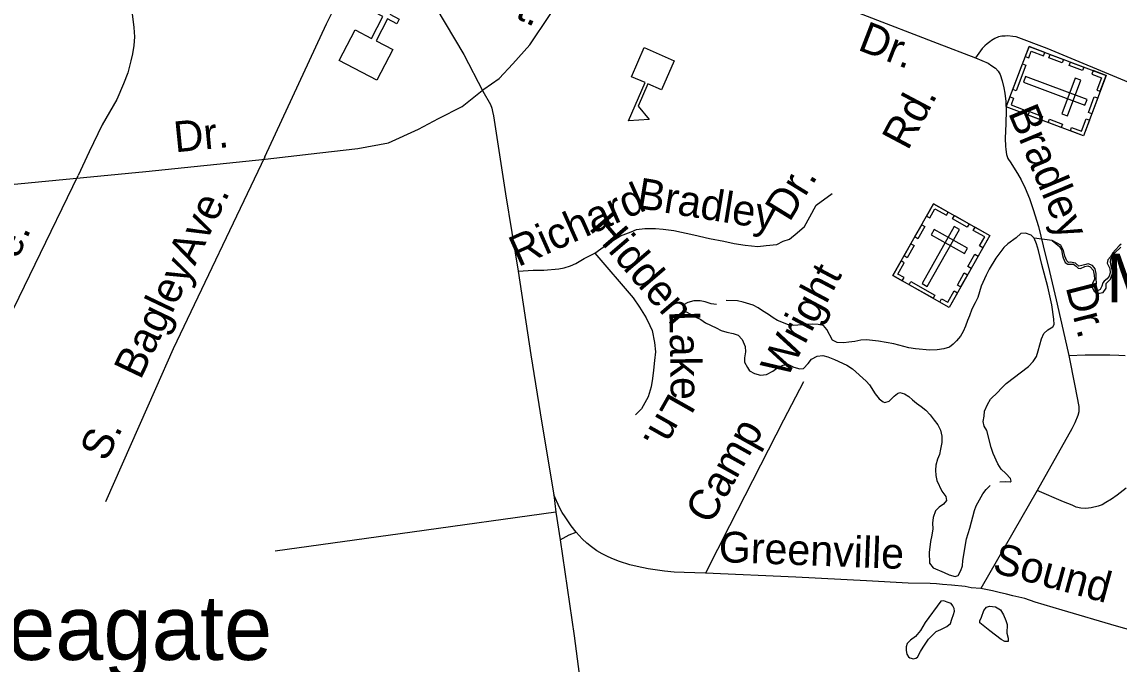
# Model space of a CAD drawing. Extents: x 2290055 to 2389491, y 66597 to 237875.
# Drawn here: x 2350242 to 2353628, y 167822 to 169804 of the extents above; entities that cross this region are included whole.
import ezdxf

# ---------------------------------------------------------------- set-up
doc = ezdxf.new("R2010")
doc.units = 0
for name, color, linetype in [('Exist Civil Demographics City Label', 7, 'Continuous'), ('Exist Cultural Cemetery CELL', 7, 'Continuous'), ('Exist Cultural Cemetery Label', 7, 'Continuous'), ('Exist Cultural Church CELL', 7, 'Continuous'), ('Exist Cultural Educational Facility High CELL', 7, 'Continuous'), ('Exist Hydrographic Creek Double Shore', 7, 'Continuous'), ('Exist Hydrographic Lake Shore', 7, 'Continuous'), ('Exist Hydrographic Pond Over 1500 Sq Ft', 7, 'Continuous'), ('Exist Road Non-System Type 51', 7, 'Continuous'), ('Exist Road Non-System Type 51 Label', 7, 'Continuous'), ('Exist Road Primary US UnDivided 4 Lane Attributed', 7, 'Continuous')]:
    doc.layers.add(name, color=color, linetype=linetype)

msp = doc.modelspace()

# ---------------------------------------------------------------- linework, layer by layer
at = {"layer": 'Exist Cultural Cemetery CELL'}
for points in [[(2353588.1, 169638.2), (2353518, 169451.8), (2353279.7, 169541.5), (2353349.8, 169727.9)], [(2353338.2, 169696.9), (2353348.9, 169692.8), (2353356.7, 169713.4), (2353394.5, 169699.2), (2353398.4, 169709.6), (2353349.8, 169727.9)], [(2353415.3, 169703.3), (2353455.8, 169688), (2353451.8, 169677.3), (2353411.2, 169692.6)], [(2353340.3, 169670), (2353310.4, 169590.6), (2353299.7, 169594.6), (2353329.6, 169674.1)], [(2353478.2, 169679.6), (2353518.7, 169664.3), (2353514.7, 169653.7), (2353474.1, 169668.9)], [(2353522.3, 169546.5), (2353528.8, 169563.9), (2353339.1, 169635.4), (2353332.5, 169617.9)], [(2353510, 169623.9), (2353492.5, 169630.5), (2353451.1, 169520.3), (2353468.5, 169513.8)], [(2353547.6, 169653.4), (2353543.6, 169642.8), (2353573.7, 169631.5), (2353559.4, 169593.5), (2353569.8, 169589.6), (2353588.1, 169638.2)], [(2353291.3, 169572.5), (2353302.1, 169568.5), (2353294.3, 169547.9), (2353332.1, 169533.7), (2353328.2, 169523.3), (2353279.7, 169541.5)], [(2353562, 169568.9), (2353543.7, 169520.4), (2353533.1, 169524.4), (2353551.3, 169572.9)], [(2353351.3, 169526.7), (2353391.8, 169511.5), (2353387.8, 169500.8), (2353347.3, 169516.1)], [(2353413, 169503.5), (2353453.5, 169488.2), (2353449.5, 169477.6), (2353409, 169492.8)], [(2353477.3, 169467.1), (2353481.3, 169477.7), (2353511.5, 169466.3), (2353525.8, 169504.3), (2353536.2, 169500.4), (2353517.9, 169451.8)], [(2353055, 169242.3), (2353228.4, 169144.5), (2353103.2, 168922.7), (2352929.8, 169020.6)], [(2353033.7, 169204.6), (2353043.6, 169199), (2353059.4, 169227.1), (2353094.7, 169207.1), (2353100.2, 169216.8), (2353055, 169242.3)], [(2353119.5, 169205.9), (2353164.6, 169180.4), (2353159, 169170.5), (2353113.9, 169196)], [(2352997.2, 169140.1), (2353018.5, 169177.8), (2353028.4, 169172.2), (2353007.1, 169134.5)], [(2353135.5, 169163.2), (2353119.3, 169172.4), (2353019.6, 168995.8), (2353035.8, 168986.6)], [(2353057.1, 169163), (2353047.9, 169146.7), (2353150.4, 169088.9), (2353159.6, 169105.1)], [(2353207.1, 169106.7), (2353197.2, 169112.2), (2353213, 169140.3), (2353177.7, 169160.2), (2353183.2, 169169.9), (2353228.4, 169144.4)], [(2352964.2, 169081.5), (2352985.5, 169119.2), (2352995.4, 169113.6), (2352974.1, 169075.9)], [(2353161.2, 169048.6), (2353182.5, 169086.4), (2353192.4, 169080.8), (2353171.1, 169043)], [(2352958.6, 169004.4), (2352964.3, 169014.4), (2352945.1, 169025.2), (2352965, 169060.4), (2352955.3, 169065.9), (2352929.8, 169020.7)], [(2353128.8, 168991.2), (2353150.1, 169029), (2353160, 169023.4), (2353138.7, 168985.6)], [(2352985.5, 169002.4), (2353059.4, 168960.6), (2353053.8, 168950.7), (2352979.9, 168992.4)], [(2353074.3, 168939), (2353080, 168949), (2353099.1, 168938.2), (2353119, 168973.4), (2353128.7, 168967.9), (2353103.2, 168922.7)]]:
    msp.add_lwpolyline(points, close=True, dxfattribs=at)
at = {"layer": 'Exist Cultural Church CELL'}
msp.add_lwpolyline([(2351270.3, 169779.1), (2351320.8, 169752.9), (2351356, 169820.4), (2351327.6, 169835.2), (2351335, 169849.4), (2351363.3, 169834.6), (2351391.1, 169887.9), (2351405.3, 169880.5), (2351377.6, 169827.2), (2351405.9, 169812.4), (2351398.6, 169798.3), (2351370.2, 169813), (2351335, 169745.5), (2351386.1, 169718.8), (2351337, 169624.3), (2351221.1, 169684.6)], close=True, dxfattribs=at)
at = {"layer": 'Exist Cultural Educational Facility High CELL'}
msp.add_lwpolyline([(2352255.2, 169683.8), (2352216.1, 169594.1), (2352173.9, 169612.5), (2352143.8, 169543.7), (2352177.3, 169502.6), (2352113.7, 169498.5), (2352165.1, 169616.3), (2352122.9, 169634.7), (2352162, 169724.5)], close=True, dxfattribs=at)
at = {"layer": 'Exist Hydrographic Creek Double Shore'}
msp.add_lwpolyline([(2353634.2, 169117.2), (2353627.5, 169112.8), (2353616.7, 169099.9), (2353608.2, 169091.2), (2353601.2, 169079), (2353593.5, 169069.6), (2353591.2, 169059.5), (2353599, 169042.9), (2353599.7, 169029.2), (2353596.7, 169019.1), (2353590.5, 169011.2), (2353582, 169004), (2353577.5, 168998.2), (2353574.2, 168988.1), (2353569.7, 168977.3), (2353563.5, 168974.4), (2353552.7, 168984.5), (2353558.2, 168996.7), (2353556.7, 169011.9), (2353557.5, 169027), (2353554.2, 169041.5), (2353546, 169052.3), (2353532, 169057.3), (2353520.5, 169054.4), (2353512.7, 169051.6), (2353503.5, 169050.1), (2353493.5, 169059.5), (2353478.2, 169061.7), (2353472, 169060.9), (2353466.7, 169066), (2353460.5, 169080.4), (2353456, 169098.4), (2353447.5, 169115), (2353421.2, 169128.7), (2353444.2, 169110), (2353450.5, 169099.9), (2353452.7, 169082.6), (2353455.2, 169075.3), (2353461.2, 169060.9), (2353469.7, 169055.9), (2353486.7, 169055.9), (2353495.2, 169049.4), (2353501.2, 169043.6), (2353508.2, 169042.2), (2353522, 169048.7), (2353531.2, 169050.8), (2353539, 169047.9), (2353547.5, 169037.8), (2353550.5, 169022), (2353552, 169009.7), (2353546, 168996.7), (2353544.2, 168983.8), (2353550.5, 168972.9), (2353561.2, 168965), (2353579, 168968.6), (2353588.2, 168981.6), (2353588.2, 168996), (2353601.2, 169009.7), (2353608.2, 169029.9), (2353604.2, 169046.5), (2353601.2, 169062.4), (2353602.7, 169071), (2353615, 169090.5), (2353632.7, 169108.5)], dxfattribs=at)
at = {"layer": 'Exist Hydrographic Lake Shore'}
msp.add_line((2353421.2, 169128.7), (2353365.5, 169136.1), dxfattribs=at)
for points in [[(2353260, 168384.3), (2353276.5, 168385.4), (2353292, 168384.1), (2353294.8, 168385.9), (2353292.5, 168394.3), (2353278.3, 168409.9), (2353264.3, 168423.3), (2353253.3, 168439.3), (2353238.8, 168471.5), (2353232.8, 168489.7), (2353219.5, 168542.5), (2353211.8, 168555.7), (2353208.8, 168570.5), (2353211.8, 168586.5), (2353212.5, 168602), (2353221.3, 168623.2), (2353231, 168638.8), (2353253.5, 168661.2), (2353263.8, 168672.5), (2353279.3, 168687.6), (2353348.3, 168740.1), (2353362.3, 168755.2), (2353372.5, 168771.1), (2353378.5, 168788.3), (2353388.5, 168825.6), (2353395.5, 168842.3), (2353408.3, 168852.9), (2353422.8, 168862.7), (2353427, 168869.8), (2353426.5, 168886.1), (2353420, 168930), (2353411.5, 168967.6), (2353408.3, 168986.5), (2353389.3, 169054.5), (2353378.8, 169097.7), (2353372.5, 169119.1), (2353365.5, 169136.1), (2353356.3, 169145.9), (2353339, 169151.5), (2353324.8, 169150.4), (2353310, 169137.7), (2353284.5, 169119.2), (2353272, 169107.1), (2353247, 169074.2), (2353227, 169040.4), (2353218, 169022), (2353202.3, 168988.4), (2353191.5, 168953.6), (2353184, 168936.8), (2353173, 168917.1), (2353165.8, 168896.3), (2353159.5, 168882), (2353153.8, 168864.2), (2353146.5, 168847.8), (2353138.5, 168833.4), (2353126.5, 168819.4), (2353115.5, 168808.7), (2353104, 168800.2), (2353087.3, 168794.4), (2353066, 168791.1), (2353044, 168790.8), (2352999.3, 168794.6), (2352978.8, 168798.2), (2352932.3, 168810.5), (2352885, 168818.1), (2352847.8, 168822.2), (2352830.5, 168821.5), (2352811.8, 168817.6), (2352794, 168814.8), (2352778.5, 168813.3), (2352757.8, 168814.7), (2352743.5, 168821.9), (2352726, 168853.9), (2352716, 168866.3), (2352699.5, 168870.1), (2352682.3, 168870.8), (2352663.5, 168870), (2352622.8, 168866.2), (2352608, 168868.6), (2352573.8, 168882.6), (2352560.5, 168890.6), (2352546, 168901.1), (2352527.8, 168912.1), (2352514.3, 168921.3), (2352498.5, 168929.5), (2352467.3, 168939.1), (2352450.5, 168942.5), (2352415.5, 168943.4)], [(2352385.5, 168931.4), (2352369.2, 168933.7), (2352350, 168940), (2352334.7, 168943.1), (2352315, 168942.9), (2352296.7, 168938), (2352283.7, 168930), (2352282.5, 168920.4), (2352288.5, 168910.4), (2352317.2, 168894.7), (2352336.7, 168885.1), (2352351.7, 168875.3), (2352384.2, 168859), (2352400.2, 168851.5), (2352417.5, 168846.5), (2352437.2, 168842.2), (2352452, 168836.8), (2352465, 168823.1), (2352474, 168802), (2352474.5, 168785.6), (2352472, 168767), (2352472.2, 168753.3), (2352480.5, 168736.6), (2352486.7, 168726.8), (2352502.7, 168718.4), (2352520.7, 168713.2), (2352540, 168715.1), (2352558.7, 168725.6), (2352575.5, 168737.6), (2352591, 168744.7), (2352605.7, 168746.9), (2352623.7, 168738.1), (2352642.7, 168732.6), (2352653.5, 168734.3), (2352668.5, 168749.8), (2352678.7, 168762.3), (2352695.5, 168772.4), (2352714, 168773.6), (2352729.2, 168770), (2352749.2, 168762), (2352787.5, 168744.5), (2352805, 168733.3), (2352847.7, 168695.2), (2352857.7, 168683.4), (2352874.7, 168656), (2352887, 168640.8), (2352899.2, 168630.9), (2352905.2, 168628.6), (2352918.5, 168633.3), (2352933.5, 168648.7), (2352943.5, 168657.1), (2352951, 168659.4), (2352966, 168656.1), (2352979.2, 168648), (2352990, 168637.3), (2353002.2, 168626.9), (2353017.2, 168617.1), (2353031, 168605.4), (2353044.5, 168591.4), (2353057.5, 168574.9), (2353068, 168559.9), (2353076.2, 168543.2), (2353080.7, 168524.9), (2353080.7, 168505.7), (2353077, 168485.2), (2353073.5, 168468.9), (2353067.5, 168454.4), (2353062.7, 168435.6), (2353060.7, 168419.7), (2353062, 168403.6), (2353065.5, 168388.2), (2353081, 168355.4), (2353093.2, 168339.3), (2353095.5, 168326.5), (2353086.2, 168315.7), (2353072.5, 168305.5), (2353060.7, 168294.4), (2353053.5, 168273.9), (2353052.2, 168256.9), (2353053, 168239.1), (2353049.7, 168219.6), (2353045.5, 168200.2), (2353041.5, 168166.4), (2353042.2, 168132.7), (2353054.2, 168118.9), (2353087.5, 168103.9), (2353103.7, 168097.5), (2353122, 168091.5), (2353131, 168095.3), (2353139, 168110.5), (2353144, 168124.7), (2353145.7, 168141.4), (2353156.7, 168208.1), (2353167.2, 168241.3), (2353181.5, 168295.7), (2353187, 168310.3), (2353196.5, 168328.6), (2353207, 168346.6), (2353218, 168360.7), (2353230, 168372.3)]]:
    msp.add_lwpolyline(points, dxfattribs=at)
at = {"layer": 'Exist Hydrographic Pond Over 1500 Sq Ft'}
for points in [[(2352992.8, 167838.2), (2353001, 167839.4), (2353006.1, 167843.2), (2353015.1, 167860.1), (2353023.5, 167873.4), (2353039.1, 167898.8), (2353063.1, 167922.6), (2353077.8, 167927.9), (2353096.5, 167937.1), (2353107.6, 167947.3), (2353112.1, 167960), (2353117, 167974.9), (2353120.1, 167985.4), (2353118.7, 167993.6), (2353115, 168001.2), (2353109.8, 168008.2), (2353096.9, 168012.7), (2353087.1, 168016.5), (2353077.4, 168015.5), (2353029.3, 167949.5), (2353014.5, 167925.4), (2352999.5, 167907), (2352984.3, 167895.3), (2352973.5, 167884.8), (2352970.8, 167875), (2352970.2, 167863.2), (2352973.1, 167852.1), (2352977.8, 167843.9), (2352981.5, 167841.3), (2352992.8, 167838.2)], [(2353274.9, 167890.8), (2353263.8, 167897.5), (2353228.8, 167923.8), (2353198.2, 167948.6), (2353198, 167954.9), (2353202.7, 167966.6), (2353210.7, 167986.6), (2353218.9, 167997.4), (2353227.7, 168000.3), (2353246.4, 167998), (2353262, 167989.2), (2353270.6, 167973.9), (2353278, 167956.2), (2353282.7, 167943.5), (2353281.7, 167917.1), (2353285, 167901.9), (2353285.6, 167891.4), (2353274.9, 167890.8)]]:
    msp.add_lwpolyline(points, dxfattribs=at)
at = {"layer": 'Exist Road Non-System Type 51'}
msp.add_line((2353375.3, 168357.6), (2353201.2, 168054.7), dxfattribs=at)
for points in [[(2350542.8, 170138.8), (2350550, 170072.8), (2350564, 169976.5), (2350576.5, 169888.5), (2350582.1, 169828.5), (2350587.7, 169786.6), (2350589.1, 169757.3), (2350587.7, 169730.8), (2350583.5, 169705.7), (2350577.9, 169683.3), (2350568.2, 169647), (2350555.6, 169612.1), (2350534.7, 169564.7), (2350490, 169486.5), (2350449.6, 169402.7), (2350415.4, 169330)], [(2350991.7, 169387.7), (2351181.6, 169797.3), (2351361.3, 170156.5)], [(2351361.3, 170156.5), (2351442.2, 170037.7), (2351467.8, 169996.7), (2351486.9, 169969.5), (2351490.4, 169897.5), (2351605.3, 169703.3), (2351664.1, 169590.2)], [(2352046.3, 170141.7), (2352361.4, 170016), (2352623.5, 169912.4), (2352836.9, 169826.7), (2353066.6, 169738), (2353184.6, 169692.4)], [(2353669.9, 169611.6), (2353405.3, 169721.2), (2353310, 169757.5), (2353299.7, 169759), (2353283.9, 169760.4), (2353275.7, 169760.1), (2353265.9, 169759.7), (2353255.8, 169757.3), (2353244.2, 169752.9), (2353234.3, 169746.6), (2353228.5, 169742.1), (2353220.9, 169735.9), (2353213, 169729.7), (2353205.4, 169721.5), (2353184.6, 169692.4)], [(2353184.6, 169692.4), (2353223.3, 169675.9), (2353235.4, 169668.5), (2353245.9, 169661.1), (2353254.1, 169651.2), (2353260.4, 169641.6), (2353267.4, 169621.9), (2353272.2, 169600.1), (2353274.8, 169584.1), (2353277.8, 169558.3), (2353278.9, 169530.1), (2353278.6, 169490), (2353276.4, 169444), (2353277.4, 169420.1), (2353277.8, 169409.9), (2353280.4, 169394.3), (2353284.8, 169382.3), (2353293.2, 169368.5), (2353302, 169355.1), (2353314.5, 169335.6), (2353325.5, 169316), (2353338.3, 169290.6), (2353351.7, 169258.9), (2353362.9, 169225.2), (2353379.1, 169172), (2353393.6, 169112.6), (2353412.5, 169033.2), (2353434, 168946.1), (2353460.6, 168829), (2353473, 168773.7)], [(2351664.1, 169590.2), (2351687.7, 169549.1), (2351692.1, 169537.5), (2351694.4, 169527.4), (2351697, 169513.4), (2351705, 169459.9), (2351734.4, 169273), (2351772.9, 169034.7)], [(2350991.7, 169387.7), (2350709, 168794.2), (2350654.4, 168671.2), (2350499.6, 168321.9)], [(2350149.2, 168781.9), (2350415.4, 169330)], [(2352010.2, 169090.4), (2352046.4, 169116.7), (2352072.6, 169133.2), (2352089, 169143), (2352105.5, 169149.6), (2352121.9, 169156.2), (2352138.3, 169162.7), (2352164.5, 169166), (2352197.4, 169166), (2352221.2, 169163.6), (2352254, 169160.3), (2352315.6, 169146.3), (2352364, 169135.6), (2352407.5, 169126.6), (2352440.3, 169120), (2352474, 169114.3), (2352512.6, 169110.2), (2352538.8, 169113.4), (2352571.7, 169116.7), (2352591.4, 169126.6), (2352611.1, 169133.2), (2352634, 169152.9), (2352657, 169172.6), (2352673.4, 169202.2), (2352693.1, 169238.3), (2352742.4, 169274.4)], [(2351772.9, 169034.7), (2351819.8, 169037.9), (2351852.6, 169037.9), (2351898.6, 169041.2), (2351915, 169044.4), (2351934.7, 169051), (2351951.1, 169057.6), (2351976.6, 169073.2), (2352010.2, 169090.4)], [(2352010.2, 169090.4), (2352128.4, 168952.4), (2352148.1, 168922.9), (2352167.8, 168890), (2352180.1, 168866.2), (2352186.7, 168851.4), (2352194.1, 168814.4), (2352197.4, 168784.9), (2352194.1, 168758.6), (2352190.8, 168729), (2352187.5, 168702.7), (2352183.4, 168677.3), (2352174.4, 168646.9), (2352153.9, 168609.9), (2352135, 168591)], [(2351772.9, 169034.7), (2351812.2, 168775.9), (2351846.4, 168565.2), (2351883.4, 168344.5)], [(2353473, 168773.7), (2353490.8, 168680.2), (2353503.2, 168616.7), (2353503.7, 168604.6), (2353503.8, 168600.6), (2353500.3, 168588.7), (2353491.1, 168566.3), (2353481.9, 168547.9), (2353375.3, 168357.6)], [(2353473, 168773.7), (2353522.8, 168775.7), (2353598.9, 168776.4), (2353626.9, 168775.5), (2353646.9, 168774.4)], [(2352653.7, 168693), (2352592.4, 168574.7), (2352425.5, 168247.8), (2352351.2, 168102.7)], [(2351883.4, 168344.5), (2351889.5, 168290.6), (2351902.7, 168205.1), (2351946.6, 167908.8), (2351972.8, 167703.7), (2351984.2, 167614.3)], [(2353862.9, 167870.5), (2353619.9, 167939), (2353451.9, 167988.4), (2353368.9, 168013), (2353336.6, 168023.9), (2353300.2, 168032.3), (2353279.9, 168037.8), (2353257.8, 168042.8), (2353237.5, 168047.9), (2353201.2, 168054.7), (2353171.2, 168057.4), (2353153, 168060.6), (2353110.8, 168064.9), (2353082.8, 168067.7), (2353064.7, 168069.3), (2353044.6, 168070.4), (2352976.6, 168071.7), (2352848.4, 168078.4), (2352629.7, 168089.8), (2352351.2, 168102.7), (2352285.1, 168104.4), (2352254.9, 168105.2), (2352224.9, 168107.9), (2352202.8, 168111), (2352174.4, 168115.7), (2352140.3, 168122.6), (2352118.1, 168127.6), (2352085.5, 168138.5), (2352067.2, 168145.6), (2352050.8, 168152.9), (2352032.7, 168162.3), (2352016.3, 168171.5), (2351999.7, 168183), (2351985.2, 168194.6), (2351970.9, 168207.8), (2351952, 168229), (2351937.1, 168248.5), (2351928.7, 168260.3), (2351917.9, 168275.9), (2351909.5, 168289.4), (2351901, 168305.1), (2351883.4, 168344.5)], [(2353649.4, 168364.5), (2353622, 168343.4), (2353604.4, 168330.6), (2353586.8, 168320), (2353575.3, 168313.3), (2353563.3, 168308.9), (2353541.5, 168304.1), (2353525.5, 168301.5), (2353509.7, 168302.9), (2353495.5, 168306.2), (2353483.1, 168311.6), (2353456.7, 168322.8), (2353375.3, 168357.6)], [(2351889.5, 168290.6), (2351445.9, 168229), (2351023.8, 168170.3)], [(2351902.7, 168205.1), (2351930.3, 168220.3), (2351952, 168229)]]:
    msp.add_lwpolyline(points, dxfattribs=at)
at = {"layer": 'Exist Road Primary US UnDivided 4 Lane Attributed'}
msp.add_lwpolyline([(2350207.5, 169301.6), (2350623.8, 169342.1), (2350992.5, 169380.2), (2351161.4, 169399.2), (2351278, 169413.5), (2351373.2, 169430.2), (2351465.9, 169472.8), (2351527.6, 169505.7), (2351600.2, 169542.9), (2351666.9, 169596.1), (2351714.2, 169629), (2351757.3, 169674.6), (2351808.8, 169732.9), (2351869.6, 169823.2), (2351913.5, 169890.8), (2351991.6, 170041.9), (2352133.9, 170329.9), (2352228.9, 170515.6), (2352275.3, 170617.8), (2352323, 170727.5), (2352351.4, 170814.2), (2352379.7, 170945.6), (2352487.3, 171430.9)], dxfattribs=at)

# ---------------------------------------------------------------- texts
at = {"layer": 'Exist Civil Demographics City Label'}
msp.add_text('Seagate', height=200, dxfattribs=at).set_placement((2350017.7, 167834.3))
at = {"layer": 'Exist Cultural Cemetery Label'}
msp.add_text('Memorial', height=150, dxfattribs=at).set_placement((2353588.8, 168938))
at = {"layer": 'Exist Road Non-System Type 51 Label'}
for s, rotation, p in [('St.', 334.3591, (2351684.4, 169854.6)), ('Dr.', 338.8779, (2352817.8, 169718.6)), ('Rd.', 62.0241, (2352975.7, 169404.2)), ('Bradley', 292.6508, (2353284.3, 169523.5)), ('Dr.', 5.6524, (2350714.9, 169400.9)), ('Bradley', 350.7118, (2352135.9, 169229.8)), ('Dr.', 58.3938, (2352610.6, 169183.4)), ('Richard', 23.9655, (2351773.2, 169046.5)), ('Ave.', 64.526, (2350775.6, 169048.6)), ('Hidden', 310.5794, (2351988.9, 169166.7)), ('Ave.', 65.2669, (2350165.1, 168932.7)), ('Bagley', 64.526, (2350607.8, 168696.4)), ('Wright', 62.0241, (2352601.6, 168699.8)), ('Dr.', 284.3075, (2353462.4, 168985.4)), ('Lake', 270.9628, (2352239.9, 168911.8)), ('Ln.', 240.493, (2352241, 168663.9)), ('S.', 64.0916, (2350502.1, 168443.1)), ('Camp', 60.8053, (2352367.4, 168248.7)), ('Greenville', 357.8312, (2352391, 168136.7)), ('Sound', 344.7577, (2353233.5, 168106.1))]:
    msp.add_text(s, height=95, rotation=rotation, dxfattribs=at).set_placement(p)

doc.saveas('drawing.dxf')
